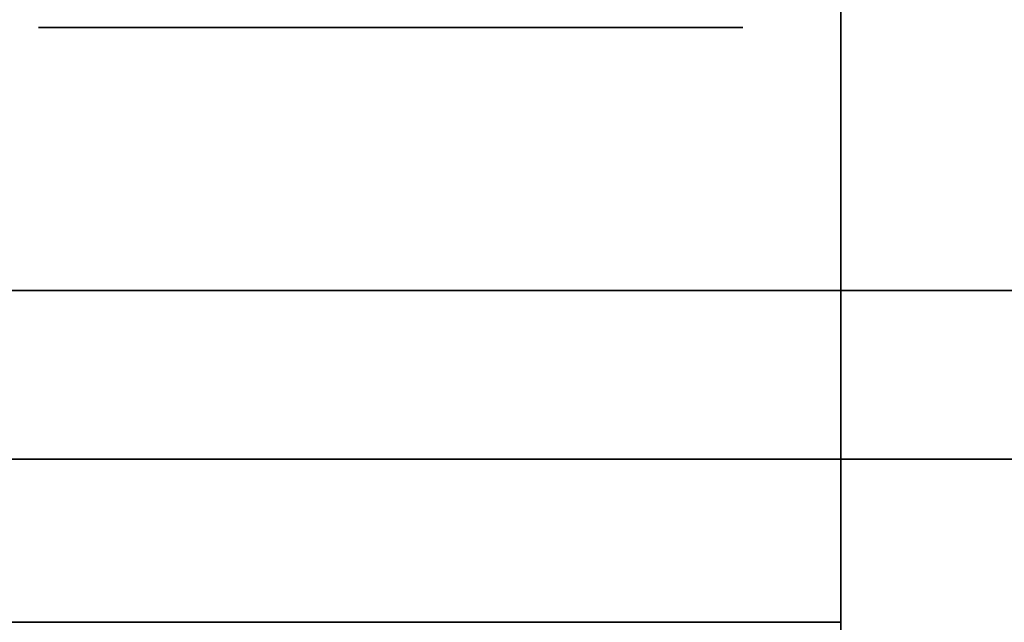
# Model space of a CAD drawing. Extents: x -1299 to -1246.9, y 2743.7 to 2747.9.
# Tile 475 of 1056: x -1281.0774 to -1281.04, y 2744.8303 to 2744.8532. Entities that reach past the tile are written whole.
import ezdxf

# ---------------------------------------------------------------- set-up
doc = ezdxf.new("R2010")
doc.units = 0
doc.header["$LTSCALE"] = 150
doc.header["$MEASUREMENT"] = 0
doc.layers.add('3DFACE_BOLT', color=7, linetype='CONTINUOUS')
doc.layers.add('3DFACE_SHAPE', color=7, linetype='CONTINUOUS')

msp = doc.modelspace()

# ---------------------------------------------------------------- linework, layer by layer
at = {"layer": '3DFACE_BOLT', "color": 1}
for points, invisible_edges in [([(-1281.076694, 2744.852949, 0.138), (-1281.070006, 2744.852949, 0.126417), (-1281.076694, 2744.842949, 0.138)], 14), ([(-1281.076694, 2744.842949, 0.138), (-1281.070006, 2744.852949, 0.126417), (-1281.070006, 2744.842949, 0.126417)], 3), ([(-1281.070006, 2744.852949, 0.149583), (-1281.076694, 2744.852949, 0.138), (-1281.070006, 2744.842949, 0.149583)], 14), ([(-1281.070006, 2744.842949, 0.149583), (-1281.076694, 2744.852949, 0.138), (-1281.076694, 2744.842949, 0.138)], 3), ([(-1281.076694, 2744.852949, 0.138), (-1281.070006, 2744.852949, 0.149583), (-1281.070006, 2744.852949, 0.126417)], 2), ([(-1281.076694, 2744.852949, 0.068), (-1281.070006, 2744.852949, 0.056417), (-1281.076694, 2744.842949, 0.068)], 14), ([(-1281.076694, 2744.842949, 0.068), (-1281.070006, 2744.852949, 0.056417), (-1281.070006, 2744.842949, 0.056417)], 3), ([(-1281.070006, 2744.852949, 0.079583), (-1281.076694, 2744.852949, 0.068), (-1281.070006, 2744.842949, 0.079583)], 14), ([(-1281.070006, 2744.842949, 0.079583), (-1281.076694, 2744.852949, 0.068), (-1281.076694, 2744.842949, 0.068)], 3), ([(-1281.076694, 2744.852949, 0.068), (-1281.070006, 2744.852949, 0.079583), (-1281.070006, 2744.852949, 0.056417)], 2), ([(-1281.070006, 2744.852949, 0.126417), (-1281.056631, 2744.852949, 0.126417), (-1281.070006, 2744.842949, 0.126417)], 14), ([(-1281.070006, 2744.842949, 0.126417), (-1281.056631, 2744.852949, 0.126417), (-1281.056631, 2744.842949, 0.126417)], 3), ([(-1281.056631, 2744.852949, 0.149583), (-1281.070006, 2744.852949, 0.149583), (-1281.056631, 2744.842949, 0.149583)], 14), ([(-1281.056631, 2744.842949, 0.149583), (-1281.070006, 2744.852949, 0.149583), (-1281.070006, 2744.842949, 0.149583)], 3), ([(-1281.070006, 2744.852949, 0.149583), (-1281.056631, 2744.852949, 0.149583), (-1281.070006, 2744.852949, 0.126417)], 14), ([(-1281.070006, 2744.852949, 0.126417), (-1281.056631, 2744.852949, 0.149583), (-1281.056631, 2744.852949, 0.126417)], 3), ([(-1281.070006, 2744.852949, 0.056417), (-1281.056631, 2744.852949, 0.056417), (-1281.070006, 2744.842949, 0.056417)], 14), ([(-1281.070006, 2744.842949, 0.056417), (-1281.056631, 2744.852949, 0.056417), (-1281.056631, 2744.842949, 0.056417)], 3), ([(-1281.056631, 2744.852949, 0.079583), (-1281.070006, 2744.852949, 0.079583), (-1281.056631, 2744.842949, 0.079583)], 14), ([(-1281.056631, 2744.842949, 0.079583), (-1281.070006, 2744.852949, 0.079583), (-1281.070006, 2744.842949, 0.079583)], 3), ([(-1281.070006, 2744.852949, 0.079583), (-1281.056631, 2744.852949, 0.079583), (-1281.070006, 2744.852949, 0.056417)], 14), ([(-1281.070006, 2744.852949, 0.056417), (-1281.056631, 2744.852949, 0.079583), (-1281.056631, 2744.852949, 0.056417)], 3), ([(-1281.056631, 2744.852949, 0.126417), (-1281.049944, 2744.852949, 0.138), (-1281.056631, 2744.842949, 0.126417)], 14), ([(-1281.056631, 2744.842949, 0.126417), (-1281.049944, 2744.852949, 0.138), (-1281.049944, 2744.842949, 0.138)], 3), ([(-1281.049944, 2744.852949, 0.138), (-1281.056631, 2744.852949, 0.149583), (-1281.049944, 2744.842949, 0.138)], 14), ([(-1281.049944, 2744.842949, 0.138), (-1281.056631, 2744.852949, 0.149583), (-1281.056631, 2744.842949, 0.149583)], 3), ([(-1281.056631, 2744.852949, 0.149583), (-1281.049944, 2744.852949, 0.138), (-1281.056631, 2744.852949, 0.126417)], 12), ([(-1281.056631, 2744.852949, 0.056417), (-1281.049944, 2744.852949, 0.068), (-1281.056631, 2744.842949, 0.056417)], 14), ([(-1281.056631, 2744.842949, 0.056417), (-1281.049944, 2744.852949, 0.068), (-1281.049944, 2744.842949, 0.068)], 3), ([(-1281.049944, 2744.852949, 0.068), (-1281.056631, 2744.852949, 0.079583), (-1281.049944, 2744.842949, 0.068)], 14), ([(-1281.049944, 2744.842949, 0.068), (-1281.056631, 2744.852949, 0.079583), (-1281.056631, 2744.842949, 0.079583)], 3), ([(-1281.056631, 2744.852949, 0.079583), (-1281.049944, 2744.852949, 0.068), (-1281.056631, 2744.852949, 0.056417)], 12), ([(-1281.076694, 2744.842949, 0.138), (-1281.070006, 2744.842949, 0.126417), (-1281.070006, 2744.842949, 0.149583)], 2), ([(-1281.076694, 2744.842949, 0.068), (-1281.070006, 2744.842949, 0.056417), (-1281.070006, 2744.842949, 0.079583)], 2), ([(-1281.071319, 2744.842949, 0.138), (-1281.070927, 2744.842949, 0.135528), (-1281.071319, 2744.792949, 0.138)], 14), ([(-1281.071319, 2744.792949, 0.138), (-1281.070927, 2744.842949, 0.135528), (-1281.070927, 2744.792949, 0.135528)], 3), ([(-1281.070927, 2744.842949, 0.140472), (-1281.071319, 2744.842949, 0.138), (-1281.070927, 2744.792949, 0.140472)], 14), ([(-1281.070927, 2744.792949, 0.140472), (-1281.071319, 2744.842949, 0.138), (-1281.071319, 2744.792949, 0.138)], 3), ([(-1281.071319, 2744.842949, 0.138), (-1281.070927, 2744.842949, 0.140472), (-1281.070927, 2744.842949, 0.135528)], 2), ([(-1281.071319, 2744.842949, 0.068), (-1281.070927, 2744.842949, 0.065528), (-1281.071319, 2744.792949, 0.068)], 14), ([(-1281.071319, 2744.792949, 0.068), (-1281.070927, 2744.842949, 0.065528), (-1281.070927, 2744.792949, 0.065528)], 3), ([(-1281.070927, 2744.842949, 0.070472), (-1281.071319, 2744.842949, 0.068), (-1281.070927, 2744.792949, 0.070472)], 14), ([(-1281.070927, 2744.792949, 0.070472), (-1281.071319, 2744.842949, 0.068), (-1281.071319, 2744.792949, 0.068)], 3), ([(-1281.071319, 2744.842949, 0.068), (-1281.070927, 2744.842949, 0.070472), (-1281.070927, 2744.842949, 0.065528)], 2), ([(-1281.070927, 2744.842949, 0.135528), (-1281.069791, 2744.842949, 0.133298), (-1281.070927, 2744.792949, 0.135528)], 14), ([(-1281.070927, 2744.792949, 0.135528), (-1281.069791, 2744.842949, 0.133298), (-1281.069791, 2744.792949, 0.133298)], 3), ([(-1281.069791, 2744.842949, 0.142702), (-1281.070927, 2744.842949, 0.140472), (-1281.069791, 2744.792949, 0.142702)], 14), ([(-1281.069791, 2744.792949, 0.142702), (-1281.070927, 2744.842949, 0.140472), (-1281.070927, 2744.792949, 0.140472)], 3), ([(-1281.070927, 2744.842949, 0.140472), (-1281.069791, 2744.842949, 0.142702), (-1281.070927, 2744.842949, 0.135528)], 14), ([(-1281.070927, 2744.842949, 0.135528), (-1281.069791, 2744.842949, 0.142702), (-1281.069791, 2744.842949, 0.133298)], 3), ([(-1281.070927, 2744.842949, 0.065528), (-1281.069791, 2744.842949, 0.063298), (-1281.070927, 2744.792949, 0.065528)], 14), ([(-1281.070927, 2744.792949, 0.065528), (-1281.069791, 2744.842949, 0.063298), (-1281.069791, 2744.792949, 0.063298)], 3), ([(-1281.069791, 2744.842949, 0.072702), (-1281.070927, 2744.842949, 0.070472), (-1281.069791, 2744.792949, 0.072702)], 14), ([(-1281.069791, 2744.792949, 0.072702), (-1281.070927, 2744.842949, 0.070472), (-1281.070927, 2744.792949, 0.070472)], 3), ([(-1281.070927, 2744.842949, 0.070472), (-1281.069791, 2744.842949, 0.072702), (-1281.070927, 2744.842949, 0.065528)], 14), ([(-1281.070927, 2744.842949, 0.065528), (-1281.069791, 2744.842949, 0.072702), (-1281.069791, 2744.842949, 0.063298)], 3), ([(-1281.070006, 2744.842949, 0.126417), (-1281.056631, 2744.842949, 0.126417), (-1281.070006, 2744.842949, 0.149583)], 14), ([(-1281.070006, 2744.842949, 0.149583), (-1281.056631, 2744.842949, 0.126417), (-1281.056631, 2744.842949, 0.149583)], 3), ([(-1281.070006, 2744.842949, 0.056417), (-1281.056631, 2744.842949, 0.056417), (-1281.070006, 2744.842949, 0.079583)], 14), ([(-1281.070006, 2744.842949, 0.079583), (-1281.056631, 2744.842949, 0.056417), (-1281.056631, 2744.842949, 0.079583)], 3), ([(-1281.069791, 2744.842949, 0.133298), (-1281.068021, 2744.842949, 0.131528), (-1281.069791, 2744.792949, 0.133298)], 14), ([(-1281.069791, 2744.792949, 0.133298), (-1281.068021, 2744.842949, 0.131528), (-1281.068021, 2744.792949, 0.131528)], 3), ([(-1281.068021, 2744.842949, 0.144472), (-1281.069791, 2744.842949, 0.142702), (-1281.068021, 2744.792949, 0.144472)], 14), ([(-1281.068021, 2744.792949, 0.144472), (-1281.069791, 2744.842949, 0.142702), (-1281.069791, 2744.792949, 0.142702)], 3), ([(-1281.069791, 2744.842949, 0.142702), (-1281.068021, 2744.842949, 0.144472), (-1281.069791, 2744.842949, 0.133298)], 14), ([(-1281.069791, 2744.842949, 0.133298), (-1281.068021, 2744.842949, 0.144472), (-1281.068021, 2744.842949, 0.131528)], 3), ([(-1281.069791, 2744.842949, 0.063298), (-1281.068021, 2744.842949, 0.061528), (-1281.069791, 2744.792949, 0.063298)], 14), ([(-1281.069791, 2744.792949, 0.063298), (-1281.068021, 2744.842949, 0.061528), (-1281.068021, 2744.792949, 0.061528)], 3), ([(-1281.068021, 2744.842949, 0.074472), (-1281.069791, 2744.842949, 0.072702), (-1281.068021, 2744.792949, 0.074472)], 14), ([(-1281.068021, 2744.792949, 0.074472), (-1281.069791, 2744.842949, 0.072702), (-1281.069791, 2744.792949, 0.072702)], 3), ([(-1281.069791, 2744.842949, 0.072702), (-1281.068021, 2744.842949, 0.074472), (-1281.069791, 2744.842949, 0.063298)], 14), ([(-1281.069791, 2744.842949, 0.063298), (-1281.068021, 2744.842949, 0.074472), (-1281.068021, 2744.842949, 0.061528)], 3), ([(-1281.068021, 2744.842949, 0.131528), (-1281.065791, 2744.842949, 0.130392), (-1281.068021, 2744.792949, 0.131528)], 14), ([(-1281.068021, 2744.792949, 0.131528), (-1281.065791, 2744.842949, 0.130392), (-1281.065791, 2744.792949, 0.130392)], 3), ([(-1281.065791, 2744.842949, 0.145608), (-1281.068021, 2744.842949, 0.144472), (-1281.065791, 2744.792949, 0.145608)], 14), ([(-1281.065791, 2744.792949, 0.145608), (-1281.068021, 2744.842949, 0.144472), (-1281.068021, 2744.792949, 0.144472)], 3), ([(-1281.068021, 2744.842949, 0.144472), (-1281.065791, 2744.842949, 0.145608), (-1281.068021, 2744.842949, 0.131528)], 14), ([(-1281.068021, 2744.842949, 0.131528), (-1281.065791, 2744.842949, 0.145608), (-1281.065791, 2744.842949, 0.130392)], 3), ([(-1281.068021, 2744.842949, 0.061528), (-1281.065791, 2744.842949, 0.060392), (-1281.068021, 2744.792949, 0.061528)], 14), ([(-1281.068021, 2744.792949, 0.061528), (-1281.065791, 2744.842949, 0.060392), (-1281.065791, 2744.792949, 0.060392)], 3), ([(-1281.065791, 2744.842949, 0.075608), (-1281.068021, 2744.842949, 0.074472), (-1281.065791, 2744.792949, 0.075608)], 14), ([(-1281.065791, 2744.792949, 0.075608), (-1281.068021, 2744.842949, 0.074472), (-1281.068021, 2744.792949, 0.074472)], 3), ([(-1281.068021, 2744.842949, 0.074472), (-1281.065791, 2744.842949, 0.075608), (-1281.068021, 2744.842949, 0.061528)], 14), ([(-1281.068021, 2744.842949, 0.061528), (-1281.065791, 2744.842949, 0.075608), (-1281.065791, 2744.842949, 0.060392)], 3), ([(-1281.065791, 2744.842949, 0.130392), (-1281.063319, 2744.842949, 0.13), (-1281.065791, 2744.792949, 0.130392)], 14), ([(-1281.065791, 2744.792949, 0.130392), (-1281.063319, 2744.842949, 0.13), (-1281.063319, 2744.792949, 0.13)], 3), ([(-1281.063319, 2744.842949, 0.146), (-1281.065791, 2744.842949, 0.145608), (-1281.063319, 2744.792949, 0.146)], 14), ([(-1281.063319, 2744.792949, 0.146), (-1281.065791, 2744.842949, 0.145608), (-1281.065791, 2744.792949, 0.145608)], 3), ([(-1281.065791, 2744.842949, 0.145608), (-1281.063319, 2744.842949, 0.146), (-1281.065791, 2744.842949, 0.130392)], 14), ([(-1281.065791, 2744.842949, 0.130392), (-1281.063319, 2744.842949, 0.146), (-1281.063319, 2744.842949, 0.13)], 3), ([(-1281.065791, 2744.842949, 0.060392), (-1281.063319, 2744.842949, 0.06), (-1281.065791, 2744.792949, 0.060392)], 14), ([(-1281.065791, 2744.792949, 0.060392), (-1281.063319, 2744.842949, 0.06), (-1281.063319, 2744.792949, 0.06)], 3), ([(-1281.063319, 2744.842949, 0.076), (-1281.065791, 2744.842949, 0.075608), (-1281.063319, 2744.792949, 0.076)], 14), ([(-1281.063319, 2744.792949, 0.076), (-1281.065791, 2744.842949, 0.075608), (-1281.065791, 2744.792949, 0.075608)], 3), ([(-1281.065791, 2744.842949, 0.075608), (-1281.063319, 2744.842949, 0.076), (-1281.065791, 2744.842949, 0.060392)], 14), ([(-1281.065791, 2744.842949, 0.060392), (-1281.063319, 2744.842949, 0.076), (-1281.063319, 2744.842949, 0.06)], 3), ([(-1281.063319, 2744.842949, 0.13), (-1281.060847, 2744.842949, 0.130392), (-1281.063319, 2744.792949, 0.13)], 14), ([(-1281.063319, 2744.792949, 0.13), (-1281.060847, 2744.842949, 0.130392), (-1281.060847, 2744.792949, 0.130392)], 3), ([(-1281.060847, 2744.842949, 0.145608), (-1281.063319, 2744.842949, 0.146), (-1281.060847, 2744.792949, 0.145608)], 14), ([(-1281.060847, 2744.792949, 0.145608), (-1281.063319, 2744.842949, 0.146), (-1281.063319, 2744.792949, 0.146)], 3), ([(-1281.063319, 2744.842949, 0.146), (-1281.060847, 2744.842949, 0.145608), (-1281.063319, 2744.842949, 0.13)], 14), ([(-1281.063319, 2744.842949, 0.13), (-1281.060847, 2744.842949, 0.145608), (-1281.060847, 2744.842949, 0.130392)], 3), ([(-1281.063319, 2744.842949, 0.06), (-1281.060847, 2744.842949, 0.060392), (-1281.063319, 2744.792949, 0.06)], 14), ([(-1281.063319, 2744.792949, 0.06), (-1281.060847, 2744.842949, 0.060392), (-1281.060847, 2744.792949, 0.060392)], 3), ([(-1281.060847, 2744.842949, 0.075608), (-1281.063319, 2744.842949, 0.076), (-1281.060847, 2744.792949, 0.075608)], 14), ([(-1281.060847, 2744.792949, 0.075608), (-1281.063319, 2744.842949, 0.076), (-1281.063319, 2744.792949, 0.076)], 3), ([(-1281.063319, 2744.842949, 0.076), (-1281.060847, 2744.842949, 0.075608), (-1281.063319, 2744.842949, 0.06)], 14), ([(-1281.063319, 2744.842949, 0.06), (-1281.060847, 2744.842949, 0.075608), (-1281.060847, 2744.842949, 0.060392)], 3), ([(-1281.060847, 2744.842949, 0.130392), (-1281.058616, 2744.842949, 0.131528), (-1281.060847, 2744.792949, 0.130392)], 14), ([(-1281.060847, 2744.792949, 0.130392), (-1281.058616, 2744.842949, 0.131528), (-1281.058616, 2744.792949, 0.131528)], 3), ([(-1281.058616, 2744.842949, 0.144472), (-1281.060847, 2744.842949, 0.145608), (-1281.058616, 2744.792949, 0.144472)], 14), ([(-1281.058616, 2744.792949, 0.144472), (-1281.060847, 2744.842949, 0.145608), (-1281.060847, 2744.792949, 0.145608)], 3), ([(-1281.060847, 2744.842949, 0.145608), (-1281.058616, 2744.842949, 0.144472), (-1281.060847, 2744.842949, 0.130392)], 14), ([(-1281.060847, 2744.842949, 0.130392), (-1281.058616, 2744.842949, 0.144472), (-1281.058616, 2744.842949, 0.131528)], 3), ([(-1281.060847, 2744.842949, 0.060392), (-1281.058616, 2744.842949, 0.061528), (-1281.060847, 2744.792949, 0.060392)], 14), ([(-1281.060847, 2744.792949, 0.060392), (-1281.058616, 2744.842949, 0.061528), (-1281.058616, 2744.792949, 0.061528)], 3), ([(-1281.058616, 2744.842949, 0.074472), (-1281.060847, 2744.842949, 0.075608), (-1281.058616, 2744.792949, 0.074472)], 14), ([(-1281.058616, 2744.792949, 0.074472), (-1281.060847, 2744.842949, 0.075608), (-1281.060847, 2744.792949, 0.075608)], 3), ([(-1281.060847, 2744.842949, 0.075608), (-1281.058616, 2744.842949, 0.074472), (-1281.060847, 2744.842949, 0.060392)], 14), ([(-1281.060847, 2744.842949, 0.060392), (-1281.058616, 2744.842949, 0.074472), (-1281.058616, 2744.842949, 0.061528)], 3), ([(-1281.058616, 2744.842949, 0.131528), (-1281.056847, 2744.842949, 0.133298), (-1281.058616, 2744.792949, 0.131528)], 14), ([(-1281.058616, 2744.792949, 0.131528), (-1281.056847, 2744.842949, 0.133298), (-1281.056847, 2744.792949, 0.133298)], 3), ([(-1281.056847, 2744.842949, 0.142702), (-1281.058616, 2744.842949, 0.144472), (-1281.056847, 2744.792949, 0.142702)], 14), ([(-1281.056847, 2744.792949, 0.142702), (-1281.058616, 2744.842949, 0.144472), (-1281.058616, 2744.792949, 0.144472)], 3), ([(-1281.058616, 2744.842949, 0.144472), (-1281.056847, 2744.842949, 0.142702), (-1281.058616, 2744.842949, 0.131528)], 14), ([(-1281.058616, 2744.842949, 0.131528), (-1281.056847, 2744.842949, 0.142702), (-1281.056847, 2744.842949, 0.133298)], 3), ([(-1281.058616, 2744.842949, 0.061528), (-1281.056847, 2744.842949, 0.063298), (-1281.058616, 2744.792949, 0.061528)], 14), ([(-1281.058616, 2744.792949, 0.061528), (-1281.056847, 2744.842949, 0.063298), (-1281.056847, 2744.792949, 0.063298)], 3), ([(-1281.056847, 2744.842949, 0.072702), (-1281.058616, 2744.842949, 0.074472), (-1281.056847, 2744.792949, 0.072702)], 14), ([(-1281.056847, 2744.792949, 0.072702), (-1281.058616, 2744.842949, 0.074472), (-1281.058616, 2744.792949, 0.074472)], 3), ([(-1281.058616, 2744.842949, 0.074472), (-1281.056847, 2744.842949, 0.072702), (-1281.058616, 2744.842949, 0.061528)], 14), ([(-1281.058616, 2744.842949, 0.061528), (-1281.056847, 2744.842949, 0.072702), (-1281.056847, 2744.842949, 0.063298)], 3), ([(-1281.056847, 2744.842949, 0.133298), (-1281.05571, 2744.842949, 0.135528), (-1281.056847, 2744.792949, 0.133298)], 14), ([(-1281.056847, 2744.792949, 0.133298), (-1281.05571, 2744.842949, 0.135528), (-1281.05571, 2744.792949, 0.135528)], 3), ([(-1281.05571, 2744.842949, 0.140472), (-1281.056847, 2744.842949, 0.142702), (-1281.05571, 2744.792949, 0.140472)], 14), ([(-1281.05571, 2744.792949, 0.140472), (-1281.056847, 2744.842949, 0.142702), (-1281.056847, 2744.792949, 0.142702)], 3), ([(-1281.056847, 2744.842949, 0.142702), (-1281.05571, 2744.842949, 0.140472), (-1281.056847, 2744.842949, 0.133298)], 14), ([(-1281.056847, 2744.842949, 0.133298), (-1281.05571, 2744.842949, 0.140472), (-1281.05571, 2744.842949, 0.135528)], 3), ([(-1281.056847, 2744.842949, 0.063298), (-1281.05571, 2744.842949, 0.065528), (-1281.056847, 2744.792949, 0.063298)], 14), ([(-1281.056847, 2744.792949, 0.063298), (-1281.05571, 2744.842949, 0.065528), (-1281.05571, 2744.792949, 0.065528)], 3), ([(-1281.05571, 2744.842949, 0.070472), (-1281.056847, 2744.842949, 0.072702), (-1281.05571, 2744.792949, 0.070472)], 14), ([(-1281.05571, 2744.792949, 0.070472), (-1281.056847, 2744.842949, 0.072702), (-1281.056847, 2744.792949, 0.072702)], 3), ([(-1281.056847, 2744.842949, 0.072702), (-1281.05571, 2744.842949, 0.070472), (-1281.056847, 2744.842949, 0.063298)], 14), ([(-1281.056847, 2744.842949, 0.063298), (-1281.05571, 2744.842949, 0.070472), (-1281.05571, 2744.842949, 0.065528)], 3), ([(-1281.056631, 2744.842949, 0.126417), (-1281.049944, 2744.842949, 0.138), (-1281.056631, 2744.842949, 0.149583)], 12), ([(-1281.056631, 2744.842949, 0.056417), (-1281.049944, 2744.842949, 0.068), (-1281.056631, 2744.842949, 0.079583)], 12), ([(-1281.05571, 2744.842949, 0.135528), (-1281.055319, 2744.842949, 0.138), (-1281.05571, 2744.792949, 0.135528)], 14), ([(-1281.05571, 2744.792949, 0.135528), (-1281.055319, 2744.842949, 0.138), (-1281.055319, 2744.792949, 0.138)], 3), ([(-1281.055319, 2744.842949, 0.138), (-1281.05571, 2744.842949, 0.140472), (-1281.055319, 2744.792949, 0.138)], 14), ([(-1281.055319, 2744.792949, 0.138), (-1281.05571, 2744.842949, 0.140472), (-1281.05571, 2744.792949, 0.140472)], 3), ([(-1281.05571, 2744.842949, 0.140472), (-1281.055319, 2744.842949, 0.138), (-1281.05571, 2744.842949, 0.135528)], 12), ([(-1281.05571, 2744.842949, 0.065528), (-1281.055319, 2744.842949, 0.068), (-1281.05571, 2744.792949, 0.065528)], 14), ([(-1281.05571, 2744.792949, 0.065528), (-1281.055319, 2744.842949, 0.068), (-1281.055319, 2744.792949, 0.068)], 3), ([(-1281.055319, 2744.842949, 0.068), (-1281.05571, 2744.842949, 0.070472), (-1281.055319, 2744.792949, 0.068)], 14), ([(-1281.055319, 2744.792949, 0.068), (-1281.05571, 2744.842949, 0.070472), (-1281.05571, 2744.792949, 0.070472)], 3), ([(-1281.05571, 2744.842949, 0.070472), (-1281.055319, 2744.842949, 0.068), (-1281.05571, 2744.842949, 0.065528)], 12)]:
    msp.add_3dface(points, dxfattribs=dict(at, invisible_edges=invisible_edges))
at = {"layer": '3DFACE_SHAPE', "color": 13}
for points, invisible_edges in [([(-1281.046219, 2744.936449, 1.242664), (-1281.046219, 2743.746281, 2.432832), (-1280.944219, 2744.936449, 1.242664)], 2), ([(-1281.046219, 2743.746281, 2.432832), (-1280.944219, 2743.746281, 2.432832), (-1280.944219, 2744.936449, 1.242664)], 12), ([(-1281.046219, 2743.746281, 2.432832), (-1281.046219, 2744.936449, 1.242664), (-1281.046219, 2743.746281, 2.421518)], 2), ([(-1281.046219, 2744.936449, 1.242664), (-1281.046219, 2744.936449, 1.23135), (-1281.046219, 2743.746281, 2.421518)], 12), ([(-1281.046219, 2743.746281, 2.421518), (-1281.046219, 2744.936449, 1.23135), (-1280.998319, 2743.746281, 2.421518)], 2), ([(-1281.046219, 2744.936449, 1.23135), (-1280.998319, 2744.936449, 1.23135), (-1280.998319, 2743.746281, 2.421518)], 12), ([(-1280.998319, 2743.746281, 2.152818), (-1280.998319, 2744.936449, 0.96265), (-1281.046219, 2743.746281, 2.152818)], 2), ([(-1280.998319, 2744.936449, 0.96265), (-1281.046219, 2744.936449, 0.96265), (-1281.046219, 2743.746281, 2.152818)], 12), ([(-1281.046219, 2743.746281, 2.152818), (-1281.046219, 2744.936449, 0.96265), (-1281.046219, 2743.746281, 2.141504)], 2), ([(-1281.046219, 2744.936449, 0.96265), (-1281.046219, 2744.936449, 0.951336), (-1281.046219, 2743.746281, 2.141504)], 12), ([(-1281.046219, 2743.746281, 2.141504), (-1281.046219, 2744.936449, 0.951336), (-1280.944219, 2743.746281, 2.141504)], 2), ([(-1281.046219, 2744.936449, 0.951336), (-1280.944219, 2744.936449, 0.951336), (-1280.944219, 2743.746281, 2.141504)], 12), ([(-1281.046219, 2744.884449, 0.206), (-1284.944219, 2744.884449, 0.206), (-1281.046219, 2744.782449, 0.206)], 2), ([(-1284.944219, 2744.884449, 0.206), (-1284.944219, 2744.782449, 0.206), (-1281.046219, 2744.782449, 0.206)], 12), ([(-1281.046219, 2744.884449, 0.198), (-1284.927119, 2744.836549, 0.198), (-1284.944219, 2744.884449, 0.198)], 3), ([(-1281.046219, 2744.884449, 0.008), (-1284.944219, 2744.884449, 0.008), (-1281.046219, 2744.836549, 0.008)], 2), ([(-1284.944219, 2744.884449, 0.008), (-1284.944219, 2744.836549, 0.008), (-1281.046219, 2744.836549, 0.008)], 12), ([(-1281.046219, 2744.782449), (-1284.944219, 2744.782449), (-1281.046219, 2744.884449)], 2), ([(-1284.944219, 2744.782449), (-1284.944219, 2744.884449), (-1281.046219, 2744.884449)], 12), ([(-1281.063319, 2744.836549, 0.198), (-1284.927119, 2744.836549, 0.198), (-1281.046219, 2744.884449, 0.198)], 14), ([(-1281.046219, 2744.836549, 0.198), (-1281.063319, 2744.836549, 0.198), (-1281.046219, 2744.884449, 0.198)], 2), ([(-1281.046219, 2744.782449, 0.206), (-1281.046219, 2744.836549, 0.198), (-1281.046219, 2744.884449, 0.206)], 3), ([(-1281.046219, 2744.836549, 0.198), (-1281.046219, 2744.884449, 0.198), (-1281.046219, 2744.884449, 0.206)], 12), ([(-1281.046219, 2744.884449, 0.008), (-1281.046219, 2744.836549, 0.008), (-1281.046219, 2744.884449)], 2), ([(-1281.046219, 2744.836549, 0.008), (-1281.046219, 2744.830349, 0.008), (-1281.046219, 2744.884449)], 14), ([(-1281.046219, 2744.884449), (-1281.046219, 2744.830349, 0.008), (-1281.046219, 2744.782449)], 3), ([(-1281.057308, 2744.842949, 0.14401), (-1281.092319, 2744.842949, 0.173), (-1281.009719, 2744.842949, 0.173)], 13), ([(-1281.057308, 2744.842949, 0.14401), (-1281.063319, 2744.842949, 0.1465), (-1281.092319, 2744.842949, 0.173)], 14), ([(-1281.063319, 2744.842949, 0.1465), (-1281.069329, 2744.842949, 0.14401), (-1281.092319, 2744.842949, 0.173)], 14), ([(-1281.092319, 2744.842949, 0.173), (-1281.069329, 2744.842949, 0.14401), (-1281.071819, 2744.842949, 0.138)], 13), ([(-1281.071819, 2744.842949, 0.068), (-1281.092319, 2744.842949, 0.173), (-1281.069329, 2744.842949, 0.13199)], 15), ([(-1281.069329, 2744.842949, 0.13199), (-1281.092319, 2744.842949, 0.173), (-1281.071819, 2744.842949, 0.138)], 3), ([(-1281.092319, 2744.842949, 0.173), (-1281.071819, 2744.842949, 0.068), (-1281.092319, 2744.842949, 0.033)], 3), ([(-1281.071819, 2744.842949, 0.068), (-1281.069329, 2744.842949, 0.06199), (-1281.092319, 2744.842949, 0.033)], 14), ([(-1281.092319, 2744.842949, 0.033), (-1281.069329, 2744.842949, 0.06199), (-1281.063319, 2744.842949, 0.033)], 3), ([(-1281.092319, 2744.842949, 0.033), (-1281.063319, 2744.842949, 0.033), (-1281.092319, 2744.836549, 0.033)], 2), ([(-1281.063319, 2744.842949, 0.033), (-1281.009719, 2744.842949, 0.033), (-1281.092319, 2744.836549, 0.033)], 14), ([(-1281.092319, 2744.836549, 0.033), (-1281.009719, 2744.842949, 0.033), (-1281.003319, 2744.836549, 0.033)], 3), ([(-1281.009719, 2744.842949, 0.173), (-1281.092319, 2744.836549, 0.173), (-1281.003319, 2744.836549, 0.173)], 13), ([(-1281.009719, 2744.842949, 0.173), (-1281.092319, 2744.842949, 0.173), (-1281.092319, 2744.836549, 0.173)], 12), ([(-1281.069329, 2744.842949, 0.07401), (-1281.071819, 2744.842949, 0.068), (-1281.069329, 2744.842949, 0.13199)], 14), ([(-1281.069329, 2744.842949, 0.14401), (-1281.069329, 2744.836549, 0.14401), (-1281.071819, 2744.842949, 0.138)], 3), ([(-1281.069329, 2744.836549, 0.14401), (-1281.071819, 2744.836549, 0.138), (-1281.071819, 2744.842949, 0.138)], 14), ([(-1281.071819, 2744.842949, 0.138), (-1281.071819, 2744.836549, 0.138), (-1281.069329, 2744.842949, 0.13199)], 3), ([(-1281.071819, 2744.836549, 0.138), (-1281.069329, 2744.836549, 0.13199), (-1281.069329, 2744.842949, 0.13199)], 14), ([(-1281.069329, 2744.842949, 0.07401), (-1281.069329, 2744.836549, 0.07401), (-1281.071819, 2744.842949, 0.068)], 3), ([(-1281.069329, 2744.836549, 0.07401), (-1281.071819, 2744.836549, 0.068), (-1281.071819, 2744.842949, 0.068)], 14), ([(-1281.071819, 2744.842949, 0.068), (-1281.071819, 2744.836549, 0.068), (-1281.069329, 2744.842949, 0.06199)], 3), ([(-1281.071819, 2744.836549, 0.068), (-1281.069329, 2744.836549, 0.06199), (-1281.069329, 2744.842949, 0.06199)], 14), ([(-1281.069329, 2744.842949, 0.06199), (-1281.063319, 2744.842949, 0.0595), (-1281.063319, 2744.842949, 0.033)], 14), ([(-1281.069329, 2744.842949, 0.13199), (-1281.063319, 2744.842949, 0.1295), (-1281.069329, 2744.842949, 0.07401)], 14), ([(-1281.069329, 2744.842949, 0.07401), (-1281.063319, 2744.842949, 0.1295), (-1281.063319, 2744.842949, 0.0765)], 3), ([(-1281.063319, 2744.842949, 0.1465), (-1281.063319, 2744.836549, 0.1465), (-1281.069329, 2744.842949, 0.14401)], 3), ([(-1281.063319, 2744.836549, 0.1465), (-1281.069329, 2744.836549, 0.14401), (-1281.069329, 2744.842949, 0.14401)], 14), ([(-1281.069329, 2744.842949, 0.13199), (-1281.069329, 2744.836549, 0.13199), (-1281.063319, 2744.842949, 0.1295)], 3), ([(-1281.069329, 2744.836549, 0.13199), (-1281.063319, 2744.836549, 0.1295), (-1281.063319, 2744.842949, 0.1295)], 14), ([(-1281.063319, 2744.842949, 0.0765), (-1281.063319, 2744.836549, 0.0765), (-1281.069329, 2744.842949, 0.07401)], 3), ([(-1281.063319, 2744.836549, 0.0765), (-1281.069329, 2744.836549, 0.07401), (-1281.069329, 2744.842949, 0.07401)], 14), ([(-1281.069329, 2744.842949, 0.06199), (-1281.069329, 2744.836549, 0.06199), (-1281.063319, 2744.842949, 0.0595)], 3), ([(-1281.069329, 2744.836549, 0.06199), (-1281.063319, 2744.836549, 0.0595), (-1281.063319, 2744.842949, 0.0595)], 14), ([(-1281.063319, 2744.842949, 0.0595), (-1281.057308, 2744.842949, 0.06199), (-1281.063319, 2744.842949, 0.033)], 14), ([(-1281.063319, 2744.842949, 0.033), (-1281.057308, 2744.842949, 0.06199), (-1281.009719, 2744.842949, 0.033)], 15), ([(-1281.063319, 2744.842949, 0.1295), (-1281.057308, 2744.842949, 0.13199), (-1281.063319, 2744.842949, 0.0765)], 14), ([(-1281.063319, 2744.842949, 0.0765), (-1281.057308, 2744.842949, 0.13199), (-1281.057308, 2744.842949, 0.07401)], 3), ([(-1281.057308, 2744.842949, 0.14401), (-1281.057308, 2744.836549, 0.14401), (-1281.063319, 2744.842949, 0.1465)], 3), ([(-1281.057308, 2744.836549, 0.14401), (-1281.063319, 2744.836549, 0.1465), (-1281.063319, 2744.842949, 0.1465)], 14), ([(-1281.063319, 2744.842949, 0.1295), (-1281.063319, 2744.836549, 0.1295), (-1281.057308, 2744.842949, 0.13199)], 3), ([(-1281.063319, 2744.836549, 0.1295), (-1281.057308, 2744.836549, 0.13199), (-1281.057308, 2744.842949, 0.13199)], 14), ([(-1281.057308, 2744.842949, 0.07401), (-1281.057308, 2744.836549, 0.07401), (-1281.063319, 2744.842949, 0.0765)], 3), ([(-1281.057308, 2744.836549, 0.07401), (-1281.063319, 2744.836549, 0.0765), (-1281.063319, 2744.842949, 0.0765)], 14), ([(-1281.063319, 2744.842949, 0.0595), (-1281.063319, 2744.836549, 0.0595), (-1281.057308, 2744.842949, 0.06199)], 3), ([(-1281.063319, 2744.836549, 0.0595), (-1281.057308, 2744.836549, 0.06199), (-1281.057308, 2744.842949, 0.06199)], 14), ([(-1281.057308, 2744.842949, 0.06199), (-1281.054819, 2744.842949, 0.068), (-1281.009719, 2744.842949, 0.033)], 14), ([(-1281.009719, 2744.842949, 0.033), (-1281.054819, 2744.842949, 0.068), (-1281.057308, 2744.842949, 0.07401)], 13), ([(-1281.057308, 2744.842949, 0.13199), (-1281.054819, 2744.842949, 0.138), (-1281.057308, 2744.842949, 0.07401)], 14), ([(-1281.057308, 2744.842949, 0.07401), (-1281.054819, 2744.842949, 0.138), (-1281.009719, 2744.842949, 0.033)], 15), ([(-1281.054819, 2744.842949, 0.138), (-1281.057308, 2744.842949, 0.14401), (-1281.009719, 2744.842949, 0.033)], 14), ([(-1281.009719, 2744.842949, 0.033), (-1281.057308, 2744.842949, 0.14401), (-1281.009719, 2744.842949, 0.173)], 3), ([(-1281.057308, 2744.842949, 0.13199), (-1281.057308, 2744.836549, 0.13199), (-1281.054819, 2744.842949, 0.138)], 3), ([(-1281.057308, 2744.836549, 0.13199), (-1281.054819, 2744.836549, 0.138), (-1281.054819, 2744.842949, 0.138)], 14), ([(-1281.054819, 2744.842949, 0.138), (-1281.054819, 2744.836549, 0.138), (-1281.057308, 2744.842949, 0.14401)], 3), ([(-1281.054819, 2744.836549, 0.138), (-1281.057308, 2744.836549, 0.14401), (-1281.057308, 2744.842949, 0.14401)], 14), ([(-1281.057308, 2744.842949, 0.06199), (-1281.057308, 2744.836549, 0.06199), (-1281.054819, 2744.842949, 0.068)], 3), ([(-1281.057308, 2744.836549, 0.06199), (-1281.054819, 2744.836549, 0.068), (-1281.054819, 2744.842949, 0.068)], 14), ([(-1281.054819, 2744.842949, 0.068), (-1281.054819, 2744.836549, 0.068), (-1281.057308, 2744.842949, 0.07401)], 3), ([(-1281.054819, 2744.836549, 0.068), (-1281.057308, 2744.836549, 0.07401), (-1281.057308, 2744.842949, 0.07401)], 14), ([(-1281.063319, 2744.836549, 0.0595), (-1284.944219, 2744.836549, 0.008), (-1284.927119, 2744.836549, 0.0595)], 15), ([(-1284.944219, 2744.836549, 0.008), (-1281.063319, 2744.836549, 0.0595), (-1281.046219, 2744.836549, 0.008)], 3), ([(-1284.921108, 2744.836549, 0.06199), (-1281.063319, 2744.836549, 0.0595), (-1284.927119, 2744.836549, 0.0595)], 3), ([(-1284.921108, 2744.836549, 0.13199), (-1281.063319, 2744.836549, 0.0765), (-1284.927119, 2744.836549, 0.1295)], 3), ([(-1281.063319, 2744.836549, 0.0765), (-1281.069329, 2744.836549, 0.07401), (-1284.927119, 2744.836549, 0.1295)], 14), ([(-1284.927119, 2744.836549, 0.1295), (-1281.069329, 2744.836549, 0.07401), (-1284.927119, 2744.836549, 0.0765)], 15), ([(-1281.069329, 2744.836549, 0.07401), (-1284.921108, 2744.836549, 0.07401), (-1284.927119, 2744.836549, 0.0765)], 15), ([(-1284.921108, 2744.836549, 0.14401), (-1284.927119, 2744.836549, 0.1465), (-1281.069329, 2744.836549, 0.14401)], 14), ([(-1284.927119, 2744.836549, 0.1465), (-1284.927119, 2744.836549, 0.198), (-1281.069329, 2744.836549, 0.14401)], 15), ([(-1281.069329, 2744.836549, 0.14401), (-1284.927119, 2744.836549, 0.198), (-1281.063319, 2744.836549, 0.1465)], 3), ([(-1284.927119, 2744.836549, 0.198), (-1281.063319, 2744.836549, 0.198), (-1281.063319, 2744.836549, 0.1465)], 14), ([(-1281.069329, 2744.836549, 0.06199), (-1281.063319, 2744.836549, 0.0595), (-1284.921108, 2744.836549, 0.06199)], 14), ([(-1284.921108, 2744.836549, 0.06199), (-1284.918619, 2744.836549, 0.068), (-1281.069329, 2744.836549, 0.06199)], 14), ([(-1281.069329, 2744.836549, 0.07401), (-1281.071819, 2744.836549, 0.068), (-1284.921108, 2744.836549, 0.07401)], 14), ([(-1281.071819, 2744.836549, 0.068), (-1284.918619, 2744.836549, 0.068), (-1284.921108, 2744.836549, 0.07401)], 13), ([(-1281.069329, 2744.836549, 0.13199), (-1281.063319, 2744.836549, 0.1295), (-1284.921108, 2744.836549, 0.13199)], 14), ([(-1281.063319, 2744.836549, 0.1295), (-1281.063319, 2744.836549, 0.0765), (-1284.921108, 2744.836549, 0.13199)], 15), ([(-1284.921108, 2744.836549, 0.13199), (-1284.918619, 2744.836549, 0.138), (-1281.069329, 2744.836549, 0.13199)], 14), ([(-1281.069329, 2744.836549, 0.14401), (-1281.071819, 2744.836549, 0.138), (-1284.921108, 2744.836549, 0.14401)], 14), ([(-1281.071819, 2744.836549, 0.138), (-1284.918619, 2744.836549, 0.138), (-1284.921108, 2744.836549, 0.14401)], 13), ([(-1284.918619, 2744.836549, 0.068), (-1281.071819, 2744.836549, 0.068), (-1281.069329, 2744.836549, 0.06199)], 13), ([(-1284.918619, 2744.836549, 0.138), (-1281.071819, 2744.836549, 0.138), (-1281.069329, 2744.836549, 0.13199)], 13), ([(-1281.003319, 2744.836549, 0.033), (-1281.069329, 2744.836549, 0.06199), (-1281.092319, 2744.836549, 0.033)], 3), ([(-1281.069329, 2744.836549, 0.06199), (-1281.071819, 2744.836549, 0.068), (-1281.092319, 2744.836549, 0.033)], 14), ([(-1281.092319, 2744.836549, 0.033), (-1281.071819, 2744.836549, 0.068), (-1281.069329, 2744.836549, 0.07401)], 13), ([(-1281.069329, 2744.836549, 0.07401), (-1281.071819, 2744.836549, 0.138), (-1281.092319, 2744.836549, 0.033)], 15), ([(-1281.071819, 2744.836549, 0.138), (-1281.092319, 2744.836549, 0.173), (-1281.092319, 2744.836549, 0.033)], 13), ([(-1281.071819, 2744.836549, 0.138), (-1281.069329, 2744.836549, 0.14401), (-1281.092319, 2744.836549, 0.173)], 14), ([(-1281.069329, 2744.836549, 0.14401), (-1281.063319, 2744.836549, 0.1465), (-1281.092319, 2744.836549, 0.173)], 14), ([(-1281.092319, 2744.836549, 0.173), (-1281.063319, 2744.836549, 0.1465), (-1281.057308, 2744.836549, 0.14401)], 13), ([(-1281.092319, 2744.836549, 0.173), (-1281.057308, 2744.836549, 0.14401), (-1281.003319, 2744.836549, 0.173)], 3), ([(-1281.069329, 2744.836549, 0.13199), (-1281.071819, 2744.836549, 0.138), (-1281.069329, 2744.836549, 0.07401)], 14), ([(-1281.069329, 2744.830349, 0.13199), (-1281.069329, 2744.836549, 0.13199), (-1281.071819, 2744.830349, 0.138)], 3), ([(-1281.069329, 2744.836549, 0.13199), (-1281.071819, 2744.836549, 0.138), (-1281.071819, 2744.830349, 0.138)], 14), ([(-1281.071819, 2744.830349, 0.138), (-1281.071819, 2744.836549, 0.138), (-1281.069329, 2744.830349, 0.14401)], 3), ([(-1281.071819, 2744.836549, 0.138), (-1281.069329, 2744.836549, 0.14401), (-1281.069329, 2744.830349, 0.14401)], 14), ([(-1281.069329, 2744.830349, 0.06199), (-1281.069329, 2744.836549, 0.06199), (-1281.071819, 2744.830349, 0.068)], 3), ([(-1281.069329, 2744.836549, 0.06199), (-1281.071819, 2744.836549, 0.068), (-1281.071819, 2744.830349, 0.068)], 14), ([(-1281.071819, 2744.830349, 0.068), (-1281.071819, 2744.836549, 0.068), (-1281.069329, 2744.830349, 0.07401)], 3), ([(-1281.071819, 2744.836549, 0.068), (-1281.069329, 2744.836549, 0.07401), (-1281.069329, 2744.830349, 0.07401)], 14), ([(-1281.063319, 2744.836549, 0.0595), (-1281.069329, 2744.836549, 0.06199), (-1281.003319, 2744.836549, 0.033)], 14), ([(-1281.063319, 2744.836549, 0.1295), (-1281.069329, 2744.836549, 0.13199), (-1281.063319, 2744.836549, 0.0765)], 14), ([(-1281.063319, 2744.836549, 0.0765), (-1281.069329, 2744.836549, 0.13199), (-1281.069329, 2744.836549, 0.07401)], 3), ([(-1281.069329, 2744.830349, 0.14401), (-1281.069329, 2744.836549, 0.14401), (-1281.063319, 2744.830349, 0.1465)], 3), ([(-1281.069329, 2744.836549, 0.14401), (-1281.063319, 2744.836549, 0.1465), (-1281.063319, 2744.830349, 0.1465)], 14), ([(-1281.063319, 2744.830349, 0.1295), (-1281.063319, 2744.836549, 0.1295), (-1281.069329, 2744.830349, 0.13199)], 3), ([(-1281.063319, 2744.836549, 0.1295), (-1281.069329, 2744.836549, 0.13199), (-1281.069329, 2744.830349, 0.13199)], 14), ([(-1281.069329, 2744.830349, 0.07401), (-1281.069329, 2744.836549, 0.07401), (-1281.063319, 2744.830349, 0.0765)], 3), ([(-1281.069329, 2744.836549, 0.07401), (-1281.063319, 2744.836549, 0.0765), (-1281.063319, 2744.830349, 0.0765)], 14), ([(-1281.063319, 2744.830349, 0.0595), (-1281.063319, 2744.836549, 0.0595), (-1281.069329, 2744.830349, 0.06199)], 3), ([(-1281.063319, 2744.836549, 0.0595), (-1281.069329, 2744.836549, 0.06199), (-1281.069329, 2744.830349, 0.06199)], 14), ([(-1281.057308, 2744.836549, 0.06199), (-1281.063319, 2744.836549, 0.0595), (-1281.003319, 2744.836549, 0.068)], 14), ([(-1281.003319, 2744.836549, 0.068), (-1281.063319, 2744.836549, 0.0595), (-1281.003319, 2744.836549, 0.033)], 15), ([(-1281.057308, 2744.836549, 0.13199), (-1281.063319, 2744.836549, 0.1295), (-1281.057308, 2744.836549, 0.07401)], 14), ([(-1281.063319, 2744.836549, 0.1295), (-1281.063319, 2744.836549, 0.0765), (-1281.057308, 2744.836549, 0.07401)], 13), ([(-1281.063319, 2744.830349, 0.1465), (-1281.063319, 2744.836549, 0.1465), (-1281.057308, 2744.830349, 0.14401)], 3), ([(-1281.063319, 2744.836549, 0.1465), (-1281.057308, 2744.836549, 0.14401), (-1281.057308, 2744.830349, 0.14401)], 14), ([(-1281.057308, 2744.830349, 0.13199), (-1281.057308, 2744.836549, 0.13199), (-1281.063319, 2744.830349, 0.1295)], 3), ([(-1281.057308, 2744.836549, 0.13199), (-1281.063319, 2744.836549, 0.1295), (-1281.063319, 2744.830349, 0.1295)], 14), ([(-1281.063319, 2744.830349, 0.0765), (-1281.063319, 2744.836549, 0.0765), (-1281.057308, 2744.830349, 0.07401)], 3), ([(-1281.063319, 2744.836549, 0.0765), (-1281.057308, 2744.836549, 0.07401), (-1281.057308, 2744.830349, 0.07401)], 14), ([(-1281.057308, 2744.830349, 0.06199), (-1281.057308, 2744.836549, 0.06199), (-1281.063319, 2744.830349, 0.0595)], 3), ([(-1281.057308, 2744.836549, 0.06199), (-1281.063319, 2744.836549, 0.0595), (-1281.063319, 2744.830349, 0.0595)], 14), ([(-1281.063319, 2744.836549, 0.0595), (-1281.057308, 2744.836549, 0.06199), (-1281.046219, 2744.836549, 0.008)], 14), ([(-1281.063319, 2744.836549, 0.1295), (-1281.057308, 2744.836549, 0.13199), (-1281.063319, 2744.836549, 0.0765)], 14), ([(-1281.057308, 2744.836549, 0.13199), (-1281.054819, 2744.836549, 0.138), (-1281.063319, 2744.836549, 0.0765)], 14), ([(-1281.063319, 2744.836549, 0.0765), (-1281.054819, 2744.836549, 0.138), (-1281.057308, 2744.836549, 0.07401)], 15), ([(-1281.046219, 2744.836549, 0.198), (-1281.057308, 2744.836549, 0.14401), (-1281.063319, 2744.836549, 0.198)], 3), ([(-1281.057308, 2744.836549, 0.14401), (-1281.063319, 2744.836549, 0.1465), (-1281.063319, 2744.836549, 0.198)], 14), ([(-1281.054819, 2744.836549, 0.068), (-1281.057308, 2744.836549, 0.06199), (-1281.003319, 2744.836549, 0.068)], 14), ([(-1281.003319, 2744.836549, 0.173), (-1281.057308, 2744.836549, 0.14401), (-1281.003319, 2744.836549, 0.138)], 3), ([(-1281.057308, 2744.836549, 0.14401), (-1281.054819, 2744.836549, 0.138), (-1281.003319, 2744.836549, 0.138)], 14), ([(-1281.057308, 2744.836549, 0.07401), (-1281.054819, 2744.836549, 0.068), (-1281.057308, 2744.836549, 0.13199)], 14), ([(-1281.054819, 2744.836549, 0.068), (-1281.003319, 2744.836549, 0.068), (-1281.057308, 2744.836549, 0.13199)], 15), ([(-1281.057308, 2744.836549, 0.13199), (-1281.003319, 2744.836549, 0.068), (-1281.054819, 2744.836549, 0.138)], 3), ([(-1281.057308, 2744.830349, 0.14401), (-1281.057308, 2744.836549, 0.14401), (-1281.054819, 2744.830349, 0.138)], 3), ([(-1281.057308, 2744.836549, 0.14401), (-1281.054819, 2744.836549, 0.138), (-1281.054819, 2744.830349, 0.138)], 14), ([(-1281.054819, 2744.830349, 0.138), (-1281.054819, 2744.836549, 0.138), (-1281.057308, 2744.830349, 0.13199)], 3), ([(-1281.054819, 2744.836549, 0.138), (-1281.057308, 2744.836549, 0.13199), (-1281.057308, 2744.830349, 0.13199)], 14), ([(-1281.057308, 2744.830349, 0.07401), (-1281.057308, 2744.836549, 0.07401), (-1281.054819, 2744.830349, 0.068)], 3), ([(-1281.057308, 2744.836549, 0.07401), (-1281.054819, 2744.836549, 0.068), (-1281.054819, 2744.830349, 0.068)], 14), ([(-1281.054819, 2744.830349, 0.068), (-1281.054819, 2744.836549, 0.068), (-1281.057308, 2744.830349, 0.06199)], 3), ([(-1281.054819, 2744.836549, 0.068), (-1281.057308, 2744.836549, 0.06199), (-1281.057308, 2744.830349, 0.06199)], 14), ([(-1281.057308, 2744.836549, 0.07401), (-1281.046219, 2744.836549, 0.198), (-1281.054819, 2744.836549, 0.068)], 3), ([(-1281.054819, 2744.836549, 0.068), (-1281.046219, 2744.836549, 0.008), (-1281.057308, 2744.836549, 0.06199)], 3), ([(-1281.054819, 2744.836549, 0.138), (-1281.046219, 2744.836549, 0.198), (-1281.057308, 2744.836549, 0.07401)], 15), ([(-1281.054819, 2744.836549, 0.138), (-1281.057308, 2744.836549, 0.14401), (-1281.046219, 2744.836549, 0.198)], 14), ([(-1281.003319, 2744.836549, 0.068), (-1281.003319, 2744.836549, 0.138), (-1281.054819, 2744.836549, 0.138)], 14), ([(-1281.046219, 2744.836549, 0.198), (-1281.046219, 2744.836549, 0.008), (-1281.054819, 2744.836549, 0.068)], 14), ([(-1281.046219, 2744.830349, 0.198), (-1281.046219, 2744.836549, 0.198), (-1281.046219, 2744.782449, 0.206)], 14), ([(-1281.046219, 2744.830349, 0.008), (-1281.046219, 2744.836549, 0.008), (-1281.046219, 2744.830349, 0.198)], 2), ([(-1281.046219, 2744.836549, 0.008), (-1281.046219, 2744.836549, 0.198), (-1281.046219, 2744.830349, 0.198)], 12), ([(-1281.063319, 2744.830349, 0.1465), (-1284.944219, 2744.830349, 0.198), (-1284.927119, 2744.830349, 0.1465)], 15), ([(-1284.944219, 2744.830349, 0.198), (-1281.063319, 2744.830349, 0.1465), (-1281.046219, 2744.830349, 0.198)], 3), ([(-1281.046219, 2744.830349, 0.008), (-1284.927119, 2744.830349, 0.0595), (-1284.944219, 2744.830349, 0.008)], 3), ([(-1281.046219, 2744.782449, 0.198), (-1284.944219, 2744.782449, 0.198), (-1281.046219, 2744.830349, 0.198)], 2), ([(-1284.944219, 2744.782449, 0.198), (-1284.944219, 2744.830349, 0.198), (-1281.046219, 2744.830349, 0.198)], 12), ([(-1281.046219, 2744.830349, 0.008), (-1284.944219, 2744.830349, 0.008), (-1281.046219, 2744.782449, 0.008)], 2), ([(-1284.944219, 2744.830349, 0.008), (-1284.944219, 2744.782449, 0.008), (-1281.046219, 2744.782449, 0.008)], 12), ([(-1284.921108, 2744.830349, 0.14401), (-1281.063319, 2744.830349, 0.1465), (-1284.927119, 2744.830349, 0.1465)], 3), ([(-1284.927119, 2744.830349, 0.0765), (-1281.069329, 2744.830349, 0.13199), (-1284.927119, 2744.830349, 0.1295)], 15), ([(-1284.927119, 2744.830349, 0.1295), (-1281.069329, 2744.830349, 0.13199), (-1284.921108, 2744.830349, 0.13199)], 3), ([(-1281.069329, 2744.830349, 0.13199), (-1284.927119, 2744.830349, 0.0765), (-1281.063319, 2744.830349, 0.1295)], 3), ([(-1284.927119, 2744.830349, 0.0765), (-1284.921108, 2744.830349, 0.07401), (-1281.063319, 2744.830349, 0.1295)], 14), ([(-1284.921108, 2744.830349, 0.06199), (-1284.927119, 2744.830349, 0.0595), (-1281.069329, 2744.830349, 0.06199)], 14), ([(-1281.069329, 2744.830349, 0.06199), (-1284.927119, 2744.830349, 0.0595), (-1281.063319, 2744.830349, 0.0595)], 3), ([(-1284.927119, 2744.830349, 0.0595), (-1281.046219, 2744.830349, 0.008), (-1281.063319, 2744.830349, 0.0595)], 15), ([(-1281.069329, 2744.830349, 0.14401), (-1281.063319, 2744.830349, 0.1465), (-1284.921108, 2744.830349, 0.14401)], 14), ([(-1281.069329, 2744.830349, 0.13199), (-1281.071819, 2744.830349, 0.138), (-1284.921108, 2744.830349, 0.13199)], 14), ([(-1284.921108, 2744.830349, 0.13199), (-1281.071819, 2744.830349, 0.138), (-1284.918619, 2744.830349, 0.138)], 3), ([(-1281.063319, 2744.830349, 0.1295), (-1284.921108, 2744.830349, 0.07401), (-1281.063319, 2744.830349, 0.0765)], 15), ([(-1284.921108, 2744.830349, 0.07401), (-1281.069329, 2744.830349, 0.07401), (-1281.063319, 2744.830349, 0.0765)], 13), ([(-1284.921108, 2744.830349, 0.14401), (-1284.918619, 2744.830349, 0.138), (-1281.069329, 2744.830349, 0.14401)], 14), ([(-1281.069329, 2744.830349, 0.06199), (-1281.071819, 2744.830349, 0.068), (-1284.921108, 2744.830349, 0.06199)], 14), ([(-1284.921108, 2744.830349, 0.06199), (-1281.071819, 2744.830349, 0.068), (-1284.918619, 2744.830349, 0.068)], 3), ([(-1284.918619, 2744.830349, 0.068), (-1281.069329, 2744.830349, 0.07401), (-1284.921108, 2744.830349, 0.07401)], 3), ([(-1284.918619, 2744.830349, 0.138), (-1281.071819, 2744.830349, 0.138), (-1281.069329, 2744.830349, 0.14401)], 13), ([(-1281.071819, 2744.830349, 0.068), (-1281.069329, 2744.830349, 0.07401), (-1284.918619, 2744.830349, 0.068)], 14), ([(-1281.063319, 2744.830349, 0.1465), (-1281.057308, 2744.830349, 0.14401), (-1281.046219, 2744.830349, 0.198)], 14), ([(-1281.063319, 2744.830349, 0.0765), (-1281.057308, 2744.830349, 0.07401), (-1281.063319, 2744.830349, 0.1295)], 14), ([(-1281.057308, 2744.830349, 0.07401), (-1281.054819, 2744.830349, 0.068), (-1281.063319, 2744.830349, 0.1295)], 14), ([(-1281.063319, 2744.830349, 0.1295), (-1281.054819, 2744.830349, 0.068), (-1281.057308, 2744.830349, 0.13199)], 3), ([(-1281.057308, 2744.830349, 0.06199), (-1281.063319, 2744.830349, 0.0595), (-1281.046219, 2744.830349, 0.008)], 14), ([(-1281.046219, 2744.830349, 0.198), (-1281.057308, 2744.830349, 0.14401), (-1281.054819, 2744.830349, 0.138)], 13), ([(-1281.054819, 2744.830349, 0.138), (-1281.057308, 2744.830349, 0.13199), (-1281.046219, 2744.830349, 0.008)], 14), ([(-1281.054819, 2744.830349, 0.068), (-1281.046219, 2744.830349, 0.008), (-1281.057308, 2744.830349, 0.13199)], 15), ([(-1281.054819, 2744.830349, 0.068), (-1281.057308, 2744.830349, 0.06199), (-1281.046219, 2744.830349, 0.008)], 14), ([(-1281.046219, 2744.830349, 0.198), (-1281.054819, 2744.830349, 0.138), (-1281.046219, 2744.830349, 0.008)], 3), ([(-1281.046219, 2744.782449, 0.198), (-1281.046219, 2744.830349, 0.198), (-1281.046219, 2744.782449, 0.206)], 2), ([(-1281.046219, 2744.830349, 0.008), (-1281.046219, 2744.782449, 0.008), (-1281.046219, 2744.782449)], 12)]:
    msp.add_3dface(points, dxfattribs=dict(at, invisible_edges=invisible_edges))

doc.saveas('drawing.dxf')
